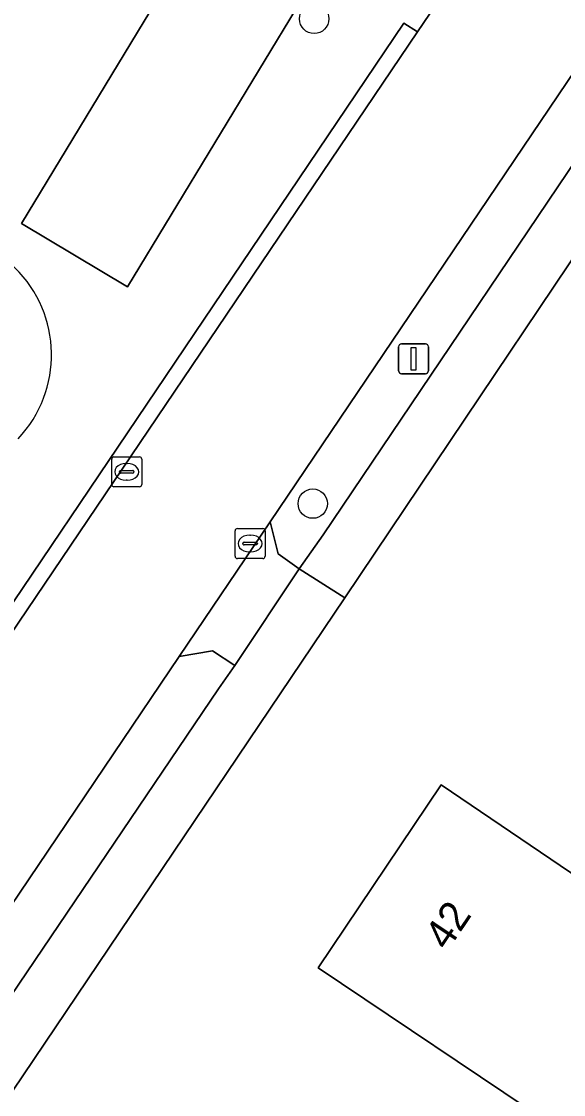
# Model space of a CAD drawing. Extents: x 163266 to 164362, y 381528 to 382286.
# Drawn here: x 164043.1 to 164061.17, y 381749.61 to 381785.41 of the extents above; entities that cross this region are included whole.
import ezdxf

# ---------------------------------------------------------------- set-up
doc = ezdxf.new("R2010")
doc.units = 0
for name, color, linetype in [('IMGEO_Boom', 7, 'Continuous'), ('IMGEO_Erf', 7, 'Continuous'), ('IMGEO_Groenvoorziening', 7, 'Continuous'), ('IMGEO_Haag', 7, 'Continuous'), ('IMGEO_Kolk', 7, 'Continuous'), ('IMGEO_Lichtmast', 7, 'Continuous'), ('IMGEO_Pand', 7, 'Continuous'), ('IMGEO_Pand_nummerreeks', 7, 'Continuous'), ('IMGEO_Rijbaan_lokaal_open', 7, 'Continuous'), ('IMGEO_Terreindeel_halfverhard', 7, 'Continuous'), ('IMGEO_Terreindeel_zand', 7, 'Continuous'), ('IMGEO_Voetpad_open', 7, 'Continuous')]:
    doc.layers.add(name, color=color, linetype=linetype)

msp = doc.modelspace()

# ---------------------------------------------------------------- linework, layer by layer
at = {"layer": 'IMGEO_Boom'}
for centre in [(164052.862, 381785.491), (164052.815, 381769.321)]:
    msp.add_circle(centre, 0.489, dxfattribs=at)
at = {"layer": 'IMGEO_Erf'}
msp.add_lwpolyline([(164065.366, 381783.283), (164053.884, 381766.179), (164030.999, 381732.214)], dxfattribs=at)
msp.add_lwpolyline([(164076.526, 381742.903), (164068.151, 381748.582), (164068.212, 381748.673), (164066.461, 381749.85), (164065.156, 381747.908), (164064.691, 381748.22), (164063.654, 381746.676), (164060.74, 381748.634), (164052.996, 381753.838), (164057.099, 381759.943), (164066.032, 381753.881), (164069.961, 381751.214), (164071.481, 381753.473), (164079.848, 381747.827)], close=True, dxfattribs=at)
at = {"layer": 'IMGEO_Groenvoorziening'}
for points in [[(164024.307, 381740.001), (164025.838, 381740.819), (164031.532, 381749.31), (164031.969, 381749.019), (164033.733, 381751.631), (164033.289, 381751.898), (164055.855, 381785.347), (164056.311, 381785.06), (164058.095, 381787.701), (164057.656, 381787.98), (164063.883, 381797.08), (164059.059, 381800.576), (164053.139, 381795.193), (164054.076, 381794.086), (164053.537, 381793.534), (164052.578, 381794.606), (164050.389, 381792.767), (164050.062, 381793.119), (164048.719, 381791.911), (164049.059, 381791.563), (164019.829, 381765.285)], [(164062.223, 381784.721), (164061.861, 381784.228), (164051.394, 381768.716), (164051.667, 381767.649), (164052.365, 381767.152), (164053.159, 381768.276), (164063.904, 381784.222), (164064.599, 381785.253)]]:
    msp.add_lwpolyline(points, dxfattribs=at)
for points in [[(164046.635, 381776.55), (164043.108, 381778.669), (164050.393, 381790.707), (164053.913, 381788.577)], [(164056.311, 381785.06), (164055.855, 381785.347), (164033.289, 381751.898), (164033.733, 381751.631)], [(164049.678, 381763.145), (164050.216, 381763.926), (164049.468, 381764.416), (164048.359, 381764.218), (164039.595, 381751.23), (164039.875, 381750.427), (164040.734, 381749.91), (164042.481, 381752.507)]]:
    msp.add_lwpolyline(points, close=True, dxfattribs=at)
msp.add_arc((164040.039, 381774.285), 4.067, 316.5577, 134.5881, dxfattribs=at)
at = {"layer": 'IMGEO_Haag'}
for points in [[(164056.311, 381785.06), (164055.855, 381785.347), (164033.289, 381751.898), (164033.733, 381751.631)], [(164049.678, 381763.145), (164050.216, 381763.926), (164049.468, 381764.416), (164048.359, 381764.218), (164039.595, 381751.23), (164039.875, 381750.427), (164040.734, 381749.91), (164042.481, 381752.507)]]:
    msp.add_lwpolyline(points, close=True, dxfattribs=at)
msp.add_lwpolyline([(164062.223, 381784.721), (164061.861, 381784.228), (164051.394, 381768.716), (164051.667, 381767.649), (164052.365, 381767.152), (164053.159, 381768.276), (164063.904, 381784.222), (164064.599, 381785.253)], dxfattribs=at)
at = {"layer": 'IMGEO_Kolk'}
for p, q in [((164046.112, 381769.956), (164046.112, 381770.808)), ((164046.187, 381770.882), (164047.039, 381770.882)), ((164047.113, 381770.808), (164047.113, 381769.956)), ((164046.371, 381770.376), (164046.371, 381770.388)), ((164046.809, 381770.339), (164046.411, 381770.339)), ((164046.414, 381770.425), (164046.812, 381770.425)), ((164046.6, 381770.662), (164046.625, 381770.662)), ((164046.855, 381770.388), (164046.855, 381770.376)), ((164046.623, 381770.102), (164046.598, 381770.102)), ((164047.039, 381769.882), (164046.187, 381769.882)), ((164050.226, 381767.564), (164050.226, 381768.416)), ((164050.301, 381768.49), (164051.153, 381768.49)), ((164050.714, 381768.27), (164050.739, 381768.27)), ((164051.227, 381768.416), (164051.227, 381767.564)), ((164050.485, 381767.984), (164050.485, 381767.996)), ((164050.923, 381767.947), (164050.525, 381767.947)), ((164050.528, 381768.033), (164050.926, 381768.033)), ((164050.969, 381767.996), (164050.969, 381767.984)), ((164051.153, 381767.49), (164050.301, 381767.49)), ((164050.737, 381767.71), (164050.712, 381767.71))]:
    msp.add_line(p, q, dxfattribs=at)
for points in [[(164046.112, 381769.956), (164046.112, 381770.808)], [(164046.187, 381770.882), (164047.039, 381770.882)], [(164047.113, 381770.808), (164047.113, 381769.956)], [(164047.039, 381769.882), (164046.187, 381769.882)], [(164050.226, 381767.564), (164050.226, 381768.416)], [(164050.301, 381768.49), (164051.153, 381768.49)], [(164051.227, 381768.416), (164051.227, 381767.564)], [(164051.153, 381767.49), (164050.301, 381767.49)]]:
    msp.add_lwpolyline(points, dxfattribs=at)
for centre, radius, start, end in [((164046.189, 381770.806), 0.0765, 91.552, 178.448), ((164046.189, 381770.806), 0.0765, 91.552, 178.448), ((164047.037, 381770.806), 0.0765, 1.552, 88.448), ((164047.037, 381770.806), 0.0765, 1.552, 88.448), ((164046.411, 381770.385), 0.0403, 85.8775, 175.7526), ((164046.408, 381770.375), 0.0366, 178.938, 274.7102), ((164046.812, 381770.382), 0.043, 264.8664, 352.4533), ((164046.816, 381770.387), 0.0386, 1.7309, 96.639), ((164046.189, 381769.958), 0.0765, 181.552, 268.448), ((164046.189, 381769.958), 0.0765, 181.552, 268.448), ((164047.037, 381769.958), 0.0765, 271.552, 358.448), ((164047.037, 381769.958), 0.0765, 271.552, 358.448), ((164050.303, 381768.414), 0.0765, 91.552, 178.448), ((164050.303, 381768.414), 0.0765, 91.552, 178.448), ((164051.151, 381768.414), 0.0765, 1.552, 88.448), ((164051.151, 381768.414), 0.0765, 1.552, 88.448), ((164050.525, 381767.993), 0.0403, 85.8775, 175.7526), ((164050.522, 381767.983), 0.0366, 178.938, 274.7102), ((164050.926, 381767.99), 0.043, 264.8664, 352.4533), ((164050.93, 381767.995), 0.0386, 1.7309, 96.639), ((164050.303, 381767.566), 0.0765, 181.552, 268.448), ((164050.303, 381767.566), 0.0765, 181.552, 268.448), ((164051.151, 381767.566), 0.0765, 271.552, 358.448), ((164051.151, 381767.566), 0.0765, 271.552, 358.448)]:
    msp.add_arc(centre, radius, start, end, dxfattribs=at)
for centre, major_axis, ratio, start_param, end_param in [((164046.599, 381770.382), (-0.387, 0.002), 0.722429, 4.712389, 7.853982), ((164046.624, 381770.382), (-0.39, 0.002), 0.717154, 1.570796, 4.712389), ((164050.713, 381767.99), (-0.387, 0.002), 0.722429, 4.712389, 7.853982), ((164050.738, 381767.99), (-0.39, 0.002), 0.717154, 1.570796, 4.712389)]:
    msp.add_ellipse(centre, major_axis=major_axis, ratio=ratio, start_param=start_param, end_param=end_param, dxfattribs=at)
at = {"layer": 'IMGEO_Lichtmast'}
for p, q in [((164055.778, 381774.653), (164056.568, 381774.653)), ((164056.568, 381774.653), (164055.778, 381774.653)), ((164055.678, 381773.753), (164055.678, 381774.553)), ((164055.678, 381774.553), (164055.678, 381773.753)), ((164056.668, 381774.553), (164056.668, 381773.753)), ((164056.668, 381773.753), (164056.668, 381774.553)), ((164056.568, 381773.653), (164055.778, 381773.653)), ((164055.778, 381773.653), (164056.568, 381773.653))]:
    msp.add_line(p, q, dxfattribs=at)
msp.add_lwpolyline([(164056.098, 381774.528), (164056.248, 381774.528), (164056.248, 381773.778), (164056.098, 381773.778), (164056.098, 381774.528)], dxfattribs=at)
for centre, start, end in [((164055.778, 381774.553), 90, 180), ((164055.778, 381774.553), 90, 180), ((164056.568, 381774.553), 0, 90), ((164056.568, 381774.553), 360, 90), ((164055.778, 381773.753), 180, 270), ((164055.778, 381773.753), 180, 270), ((164056.568, 381773.753), 270, 0), ((164056.568, 381773.753), 270, 0)]:
    msp.add_arc(centre, 0.1, start, end, dxfattribs=at)
at = {"layer": 'IMGEO_Pand'}
msp.add_lwpolyline([(164076.526, 381742.903), (164079.848, 381747.827), (164071.481, 381753.473), (164069.961, 381751.214), (164066.032, 381753.881), (164057.099, 381759.943), (164052.996, 381753.838), (164060.74, 381748.634), (164063.654, 381746.676), (164064.691, 381748.22), (164065.156, 381747.908), (164066.461, 381749.85), (164068.212, 381748.673), (164068.151, 381748.582)], close=True, dxfattribs=at)
at = {"layer": 'IMGEO_Rijbaan_lokaal_open'}
for points in [[(164074.949, 381812.656), (164058.095, 381787.701), (164056.311, 381785.06), (164033.733, 381751.631), (164031.969, 381749.019), (164026.219, 381740.506), (164024.685, 381738.234)], [(164036.279, 381746.382), (164039.595, 381751.23), (164048.359, 381764.218), (164051.394, 381768.716), (164061.861, 381784.228), (164062.223, 381784.721)]]:
    msp.add_lwpolyline(points, dxfattribs=at)
at = {"layer": 'IMGEO_Terreindeel_halfverhard'}
msp.add_lwpolyline([(164053.913, 381788.577), (164050.393, 381790.707), (164043.108, 381778.669), (164046.635, 381776.55)], close=True, dxfattribs=at)
at = {"layer": 'IMGEO_Terreindeel_zand'}
msp.add_arc((164040.039, 381774.285), 4.067, 316.5577, 134.5881, dxfattribs=at)
at = {"layer": 'IMGEO_Voetpad_open'}
for points in [[(164065.595, 381786.766), (164064.599, 381785.253), (164063.904, 381784.222), (164053.159, 381768.276), (164052.365, 381767.152), (164053.884, 381766.179), (164065.366, 381783.283)], [(164053.884, 381766.179), (164052.365, 381767.152), (164050.216, 381763.926), (164049.678, 381763.145), (164042.481, 381752.507), (164040.734, 381749.91), (164038.014, 381745.825), (164037.287, 381744.763), (164028.827, 381732.158), (164027.698, 381730.162)], [(164030.999, 381732.214), (164053.884, 381766.179)]]:
    msp.add_lwpolyline(points, dxfattribs=at)
msp.add_lwpolyline([(164051.667, 381767.649), (164051.394, 381768.716), (164048.359, 381764.218), (164049.468, 381764.416), (164050.216, 381763.926), (164052.365, 381767.152)], close=True, dxfattribs=at)

# ---------------------------------------------------------------- texts
at = {"layer": 'IMGEO_Pand_nummerreeks'}
msp.add_text('42', height=1, rotation=56.0979, dxfattribs=at).set_placement((164057.307, 381754.372))

doc.saveas('drawing.dxf')
